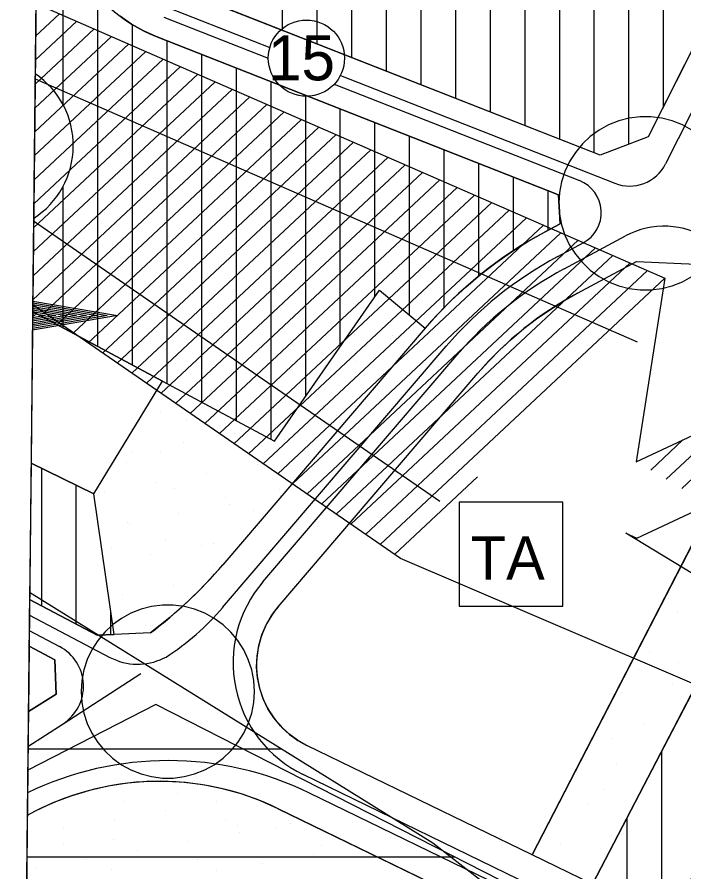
# Model space of a CAD drawing. Extents: x 419109 to 421295, y 4452223 to 4457798.
# Drawn here: x 419108.7 to 419301.3, y 4452503.6 to 4452750.1 of the extents above; entities that cross this region are included whole.
import ezdxf

# ---------------------------------------------------------------- set-up
doc = ezdxf.new("R2010")
doc.units = 0
for name, color, linetype in [('ADA', 7, 'Continuous'), ('ADAKENARI', 7, 'Continuous'), ('Default', 7, 'Continuous'), ('KALDIRIM', 7, 'Continuous'), ('KD_DAIRE', 7, 'Continuous'), ('KD_KAV_25', 7, 'Continuous'), ('KD_YGEN', 7, 'Continuous'), ('LJ_SEMBOL', 7, 'Continuous'), ('PAFTALAMA', 7, 'Continuous'), ('PL_AYA_PARK_DINLENME', 7, 'Continuous'), ('PL_AYA_REKREASYON_AL', 7, 'Continuous'), ('PL_KON_MEV_350', 7, 'Continuous'), ('PL_SAY_KULTUR_TESIS', 7, 'Continuous'), ('PL_SAY_SPOR', 7, 'Continuous'), ('PL_TA_K_TRAFO', 7, 'Continuous'), ('SIT_TR_KULTUR', 7, 'Continuous'), ('SM_DAIRE', 7, 'Continuous'), ('SN_2_DERECE_KAYNAK_KORUMA', 7, 'Continuous'), ('SN_3_DERECE_KAYNAK_KORUMA', 7, 'Continuous'), ('SN_KULTUR_REKREASYON', 7, 'Continuous'), ('TA_ENH_154', 7, 'Continuous'), ('TA_ENH_KORUMA', 7, 'Continuous'), ('TA_ENH_TARAMA', 7, 'Continuous'), ('TR_2_DER_KAYNAK_KORUMA', 7, 'Continuous'), ('TR_ORTAYOGUNKONUT', 7, 'Continuous'), ('TR_PARKALANI', 7, 'Continuous')]:
    doc.layers.add(name, color=color, linetype=linetype)

# ---------------------------------------------------------------- blocks, each defined once
blk = doc.blocks.new('POINT_DISPLAY')
at = {"layer": 'Default'}
blk.add_line((0, 0), (0, 0), dxfattribs=at)

msp = doc.modelspace()

# ---------------------------------------------------------------- linework, layer by layer
at = {"layer": 'ADA'}
for p, q in [((419183.02, 4452627.76), (419213.32, 4452671.39)), ((419213.32, 4452671.39), (419226.57, 4452660.39)), ((419113.21, 4452665.24), (419150.68, 4452645.13)), ((419130.91, 4452612.61), (419150.68, 4452645.13)), ((419150.68, 4452645.13), (419183.02, 4452627.76)), ((419327.56, 4452644.43), (419257.47, 4452508.43)), ((419130.91, 4452612.61), (419112.74, 4452621.44)), ((419136.72, 4452572.06), (419130.91, 4452612.61)), ((419274.9, 4452499.97), (419313.1, 4452573.36))]:
    msp.add_line(p, q, dxfattribs=at)
at = {"layer": 'ADAKENARI'}
for p, q in [((419338.26, 4452809.45), (419290.93, 4452715.56)), ((419277.12, 4452710.29), (419154.41, 4452758.52)), ((419148.92, 4452744.56), (419265.06, 4452698.91)), ((419290.93, 4452715.56), (419277.12, 4452710.29)), ((419265.06, 4452698.91), (419265.56, 4452690.53)), ((419265.56, 4452690.53), (419261.05, 4452688.12)), ((419270.5, 4452670.49), (419287.56, 4452679.63)), ((419287.56, 4452679.63), (419304.77, 4452678.91)), ((419226.57, 4452660.39), (419168.12, 4452592.13)), ((419184.09, 4452580.03), (419241.76, 4452647.39)), ((419131.89, 4452571.86), (419112.32, 4452582.13)), ((419147.24, 4452572.49), (419136.72, 4452572.06)), ((419136.72, 4452572.06), (419131.89, 4452571.86)), ((419112.18, 4452568.66), (419119.59, 4452564.76)), ((419119.59, 4452564.76), (419119.97, 4452554.81)), ((419119.97, 4452554.81), (419111.97, 4452549.8)), ((419257.47, 4452508.43), (419192.43, 4452539.99)), ((419184.15, 4452521.78), (419457, 4452389.37)), ((419274.9, 4452499.97), (419257.47, 4452508.43))]:
    msp.add_line(p, q, dxfattribs=at)
for centre, radius, start, end in [((419165.38, 4452786.44), 45, 207.7694, 248.5433), ((419317.72, 4452582.34), 120, 118.1786, 139.4233), ((419317.72, 4452582.34), 100, 118.1786, 139.4233), ((419066.81, 4452678.9), 133.38, 307.0859, 319.4233), ((419203.7, 4452563.23), 25.83, 139.4233, 244.1137), ((419149.76, 4452450.91), 78.77, 64.1137, 118.928)]:
    msp.add_arc(centre, radius, start, end, dxfattribs=at)
at = {"layer": 'KALDIRIM'}
for p, q in [((419345.41, 4452805.85), (419295.97, 4452707.79)), ((419152.21, 4452752.93), (419181.7, 4452741.35)), ((419151.11, 4452750.14), (419181.26, 4452738.29)), ((419202.08, 4452733.33), (419281.31, 4452702.19)), ((419200.32, 4452730.8), (419271.1, 4452702.98)), ((419266.72, 4452677.54), (419284.39, 4452687)), ((419264.83, 4452681.06), (419272.16, 4452684.99)), ((419168.08, 4452579.8), (419232.65, 4452655.19)), ((419179.71, 4452587.23), (419235.69, 4452652.59)), ((419112.27, 4452577.64), (419135.54, 4452565.43)), ((419112.22, 4452573.15), (419120.98, 4452568.55)), ((419150.99, 4452565.18), (419151.73, 4452565.5)), ((419121.99, 4452546.27), (419144.41, 4452560.77)), ((419111.87, 4452539.72), (419121.99, 4452546.27)), ((419279.24, 4452488.97), (419191.29, 4452531.65)), ((419459.36, 4452397.12), (419193.19, 4452526.29))]:
    msp.add_line(p, q, dxfattribs=at)
for centre, radius, start, end in [((419285.57, 4452713.03), 11.65, 248.5436, 333.2472), ((419267.47, 4452693.74), 9.93, 298.1786, 68.5434), ((419295.61, 4452666.05), 23.77, 57.0327, 118.1786), ((419317.72, 4452582.34), 112, 118.1786, 139.4233), ((419317.72, 4452582.34), 108, 118.1786, 139.4233), ((419206.94, 4452563.91), 35.85, 139.4233, 244.1137), ((419110.71, 4452628.94), 75.54, 302.8905, 319.4233), ((419114.98, 4452557.12), 12.92, 302.8905, 62.3005), ((419143.51, 4452580.61), 17.15, 242.3005, 295.8666), ((419152.39, 4452442.22), 93.44, 64.1137, 115.799)]:
    msp.add_arc(centre, radius, start, end, dxfattribs=at)
at = {"layer": 'KD_DAIRE'}
msp.add_circle((419192.26, 4452738.3), 11, dxfattribs=at)
at = {"layer": 'KD_KAV_25'}
for p, q in [((419285.48, 4452720.98), (419282.44, 4452720.2)), ((419288.6, 4452721.38), (419285.48, 4452720.98)), ((419291.74, 4452721.38), (419288.6, 4452721.38)), ((419294.85, 4452720.98), (419291.74, 4452721.38)), ((419297.89, 4452720.2), (419294.85, 4452720.98)), ((419279.52, 4452719.05), (419276.77, 4452717.54)), ((419282.44, 4452720.2), (419279.52, 4452719.05)), ((419300.81, 4452719.05), (419297.89, 4452720.2)), ((419303.56, 4452717.54), (419300.81, 4452719.05)), ((419274.23, 4452715.69), (419271.94, 4452713.54)), ((419276.77, 4452717.54), (419274.23, 4452715.69)), ((419271.94, 4452713.54), (419269.94, 4452711.12)), ((419269.94, 4452711.12), (419268.26, 4452708.47)), ((419268.26, 4452708.47), (419266.92, 4452705.63)), ((419266.92, 4452705.63), (419265.95, 4452702.64)), ((419265.95, 4452702.64), (419265.37, 4452699.56)), ((419265.37, 4452699.56), (419265.17, 4452696.43)), ((419265.17, 4452696.43), (419265.37, 4452693.29)), ((419265.37, 4452693.29), (419265.95, 4452690.21)), ((419265.95, 4452690.21), (419266.92, 4452687.22)), ((419266.92, 4452687.22), (419268.26, 4452684.38)), ((419268.26, 4452684.38), (419269.94, 4452681.73)), ((419269.94, 4452681.73), (419271.94, 4452679.31)), ((419271.94, 4452679.31), (419274.23, 4452677.16)), ((419274.23, 4452677.16), (419276.77, 4452675.32)), ((419276.77, 4452675.32), (419279.52, 4452673.81)), ((419279.52, 4452673.81), (419282.44, 4452672.65)), ((419297.89, 4452672.65), (419300.81, 4452673.81)), ((419300.81, 4452673.81), (419303.56, 4452675.32)), ((419282.44, 4452672.65), (419285.48, 4452671.87)), ((419285.48, 4452671.87), (419288.6, 4452671.48)), ((419288.6, 4452671.48), (419291.74, 4452671.48)), ((419291.74, 4452671.48), (419294.85, 4452671.87)), ((419294.85, 4452671.87), (419297.89, 4452672.65)), ((419147.56, 4452580.14), (419144.52, 4452579.36)), ((419150.67, 4452580.53), (419147.56, 4452580.14)), ((419153.81, 4452580.53), (419150.67, 4452580.53)), ((419156.93, 4452580.14), (419153.81, 4452580.53)), ((419159.97, 4452579.36), (419156.93, 4452580.14)), ((419141.6, 4452578.2), (419138.85, 4452576.69)), ((419144.52, 4452579.36), (419141.6, 4452578.2)), ((419162.89, 4452578.2), (419159.97, 4452579.36)), ((419165.64, 4452576.69), (419162.89, 4452578.2)), ((419136.31, 4452574.85), (419134.02, 4452572.7)), ((419138.85, 4452576.69), (419136.31, 4452574.85)), ((419168.18, 4452574.85), (419165.64, 4452576.69)), ((419170.47, 4452572.7), (419168.18, 4452574.85)), ((419134.02, 4452572.7), (419132.02, 4452570.28)), ((419172.47, 4452570.28), (419170.47, 4452572.7)), ((419132.02, 4452570.28), (419130.33, 4452567.63)), ((419174.15, 4452567.63), (419172.47, 4452570.28)), ((419130.33, 4452567.63), (419129, 4452564.79)), ((419175.49, 4452564.79), (419174.15, 4452567.63)), ((419129, 4452564.79), (419128.03, 4452561.8)), ((419176.46, 4452561.8), (419175.49, 4452564.79)), ((419128.03, 4452561.8), (419127.44, 4452558.72)), ((419177.05, 4452558.72), (419176.46, 4452561.8)), ((419127.44, 4452558.72), (419127.24, 4452555.58)), ((419177.24, 4452555.58), (419177.05, 4452558.72)), ((419127.24, 4452555.58), (419127.44, 4452552.45)), ((419177.05, 4452552.45), (419177.24, 4452555.58)), ((419127.44, 4452552.45), (419128.03, 4452549.37)), ((419176.46, 4452549.37), (419177.05, 4452552.45)), ((419128.03, 4452549.37), (419129, 4452546.38)), ((419175.49, 4452546.38), (419176.46, 4452549.37)), ((419129, 4452546.38), (419130.33, 4452543.54)), ((419174.15, 4452543.54), (419175.49, 4452546.38)), ((419130.33, 4452543.54), (419132.02, 4452540.89)), ((419172.47, 4452540.89), (419174.15, 4452543.54)), ((419132.02, 4452540.89), (419134.02, 4452538.47)), ((419170.47, 4452538.47), (419172.47, 4452540.89)), ((419134.02, 4452538.47), (419136.31, 4452536.32)), ((419168.18, 4452536.32), (419170.47, 4452538.47)), ((419136.31, 4452536.32), (419138.85, 4452534.47)), ((419165.64, 4452534.47), (419168.18, 4452536.32)), ((419138.85, 4452534.47), (419141.6, 4452532.96)), ((419141.6, 4452532.96), (419144.52, 4452531.81)), ((419159.97, 4452531.81), (419162.89, 4452532.96)), ((419162.89, 4452532.96), (419165.64, 4452534.47)), ((419144.52, 4452531.81), (419147.56, 4452531.03)), ((419147.56, 4452531.03), (419150.67, 4452530.63)), ((419150.67, 4452530.63), (419153.81, 4452530.63)), ((419153.81, 4452530.63), (419156.93, 4452531.03)), ((419156.93, 4452531.03), (419159.97, 4452531.81))]:
    msp.add_line(p, q, dxfattribs=at)
at = {"layer": 'LJ_SEMBOL'}
for points in [[(419113.24, 4452668.21), (419137.72, 4452664.1), (419113.15, 4452659.84)], [(419113.24, 4452667.7), (419134.75, 4452664.09), (419113.16, 4452660.35)], [(419113.23, 4452667.2), (419131.77, 4452664.08), (419113.16, 4452660.86)], [(419113.23, 4452666.69), (419128.8, 4452664.07), (419113.17, 4452661.37)], [(419113.22, 4452666.19), (419125.83, 4452664.07), (419113.17, 4452661.87)], [(419113.22, 4452665.68), (419122.86, 4452664.06), (419113.18, 4452662.38)], [(419113.21, 4452665.17), (419119.88, 4452664.05), (419113.19, 4452662.89)], [(419113.2, 4452664.67), (419116.91, 4452664.04), (419113.19, 4452663.4)], [(419113.2, 4452664.16), (419113.94, 4452664.04), (419113.2, 4452663.91)]]:
    msp.add_lwpolyline(points, dxfattribs=at)
msp.add_lwpolyline([(419236.34, 4452580.18), (419266.34, 4452580.18), (419266.34, 4452610.18), (419236.34, 4452610.18)], close=True, dxfattribs=at)
at = {"layer": 'PAFTALAMA'}
msp.add_lwpolyline([(419138.44, 4455021.89), (419108.72, 4452245.78), (421237.47, 4452223.29), (421266.41, 4454999.4)], dxfattribs=at)
at = {"layer": 'PL_AYA_PARK_DINLENME'}
for points in [[(419136.72, 4452572.06), (419130.91, 4452612.61), (419150.68, 4452645.13), (419183.02, 4452627.76), (419213.32, 4452671.39), (419226.57, 4452660.39), (419168.12, 4452592.13), (419165.74, 4452589.44), (419163.3, 4452586.81), (419160.79, 4452584.25), (419158.21, 4452581.75), (419155.56, 4452579.33), (419152.85, 4452576.97), (419150.07, 4452574.69), (419147.24, 4452572.49)], [(419356.19, 4452596.27), (419336.66, 4452561.31), (419313.1, 4452573.36), (419274.9, 4452499.97), (419257.47, 4452508.43), (419327.56, 4452644.43), (419335.23, 4452614.67)]]:
    msp.add_lwpolyline(points, close=True, dxfattribs=at)
at = {"layer": 'PL_AYA_REKREASYON_AL'}
for points in [[(419778.1, 4452238.71), (419792.02, 4452290.13), (419795.23, 4452333.06), (419786.03, 4452344.11), (419746.18, 4452348.42), (419457, 4452389.37), (419184.15, 4452521.78), (419179.03, 4452524.04), (419173.77, 4452525.94), (419168.38, 4452527.45), (419162.9, 4452528.58), (419157.35, 4452529.32), (419151.77, 4452529.66), (419146.17, 4452529.6), (419140.59, 4452529.15), (419135.06, 4452528.3), (419129.61, 4452527.06), (419124.25, 4452525.44), (419119.02, 4452523.44), (419113.95, 4452521.08), (419111.65, 4452519.8)], [(419111.65, 4452519.8), (419108.72, 4452245.78), (419778.1, 4452238.71)]]:
    msp.add_lwpolyline(points, dxfattribs=at)
at = {"layer": 'PL_KON_MEV_350'}
for p, q in [((419114.28, 4452765.09), (419113.21, 4452665.24)), ((419112.74, 4452621.44), (419112.32, 4452582.13))]:
    msp.add_line(p, q, dxfattribs=at)
for points in [[(419338.26, 4452809.45), (419290.93, 4452715.56), (419277.12, 4452710.29), (419154.41, 4452758.52), (419151.38, 4452759.91), (419148.52, 4452761.63), (419145.87, 4452763.65), (419143.46, 4452765.95), (419141.33, 4452768.51), (419139.49, 4452771.29), (419137.97, 4452774.26), (419136.78, 4452777.37), (419135.95, 4452780.6), (419135.49, 4452783.9), (419135.39, 4452787.23), (419139.64, 4452948)], [(419113.21, 4452665.24), (419150.68, 4452645.13), (419183.02, 4452627.76), (419213.32, 4452671.39), (419226.57, 4452660.39), (419230.29, 4452664.53), (419234.19, 4452668.5), (419238.27, 4452672.27), (419242.52, 4452675.86), (419246.94, 4452679.24), (419251.5, 4452682.42), (419256.21, 4452685.38), (419261.05, 4452688.12), (419265.56, 4452690.53), (419265.06, 4452698.91), (419148.92, 4452744.56), (419145.26, 4452746.19), (419141.77, 4452748.13), (419138.46, 4452750.38)], [(419112.32, 4452582.13), (419131.89, 4452571.86), (419136.72, 4452572.06), (419130.91, 4452612.61), (419112.74, 4452621.44)]]:
    msp.add_lwpolyline(points, dxfattribs=at)
msp.add_lwpolyline([(419336.66, 4452561.31), (419301.41, 4452498.2), (419287.53, 4452493.84), (419274.9, 4452499.97), (419313.1, 4452573.36)], close=True, dxfattribs=at)
at = {"layer": 'PL_SAY_KULTUR_TESIS'}
msp.add_line((419112.18, 4452568.66), (419111.97, 4452549.8), dxfattribs=at)
msp.add_lwpolyline([(419111.97, 4452549.8), (419119.97, 4452554.81), (419119.59, 4452564.76), (419112.18, 4452568.66)], dxfattribs=at)
at = {"layer": 'PL_SAY_SPOR'}
msp.add_line((419113.21, 4452665.24), (419112.74, 4452621.44), dxfattribs=at)
msp.add_lwpolyline([(419112.74, 4452621.44), (419130.91, 4452612.61), (419150.68, 4452645.13), (419113.21, 4452665.24)], dxfattribs=at)
at = {"layer": 'PL_TA_K_TRAFO'}
msp.add_lwpolyline([(419327.56, 4452644.43), (419257.47, 4452508.43), (419192.43, 4452539.99), (419189.69, 4452541.54), (419187.15, 4452543.4), (419184.87, 4452545.56), (419182.86, 4452547.98), (419181.16, 4452550.62), (419179.8, 4452553.46), (419178.78, 4452556.43), (419178.14, 4452559.51), (419177.88, 4452562.65), (419178, 4452565.79), (419178.5, 4452568.89), (419179.38, 4452571.91), (419180.61, 4452574.81), (419182.19, 4452577.53), (419184.09, 4452580.03), (419241.76, 4452647.39), (419244.86, 4452650.83), (419248.11, 4452654.14), (419251.51, 4452657.28), (419255.06, 4452660.27), (419258.73, 4452663.09), (419262.54, 4452665.74), (419266.46, 4452668.2), (419270.5, 4452670.49), (419287.56, 4452679.63), (419304.77, 4452678.91)], dxfattribs=at)
at = {"layer": 'SIT_TR_KULTUR'}
msp.add_line((419111.53, 4452507.89), (419235.04, 4452507.89), dxfattribs=at)
at = {"layer": 'SM_DAIRE'}
msp.add_line((419113.94, 4452733.8), (419113.5, 4452692.07), dxfattribs=at)
msp.add_arc((419099.95, 4452713.08), 25, 302.808, 55.9652, dxfattribs=at)
at = {"layer": 'SN_2_DERECE_KAYNAK_KORUMA'}
for points in [[(419112.34, 4452584.11), (419108.72, 4452245.78), (419473.7, 4452241.92)], [(419473.7, 4452241.92), (419442.54, 4452314.8), (419348.11, 4452419.01), (419228.8, 4452511.83), (419112.34, 4452584.11)]]:
    msp.add_lwpolyline(points, dxfattribs=at)
at = {"layer": 'SN_3_DERECE_KAYNAK_KORUMA'}
msp.add_lwpolyline([(419126.5, 4453906.07), (419108.72, 4452245.78), (420357.81, 4452232.59)], dxfattribs=at)
at = {"layer": 'SN_KULTUR_REKREASYON'}
for points in [[(419792.68, 4452238.55), (419810.25, 4452295.39), (419780.25, 4452353.89), (419451.75, 4452397.39), (419148.75, 4452551.89), (419111.79, 4452532.88)], [(419111.79, 4452532.88), (419108.72, 4452245.78), (419792.68, 4452238.55)]]:
    msp.add_lwpolyline(points, dxfattribs=at)
at = {"layer": 'TA_ENH_154'}
for points in [[(421244.23, 4452871.73), (420603.45, 4452866.93), (420104.11, 4452747.15), (419709.07, 4452649.72), (419353.3, 4452559.56), (419284.53, 4452601.29), (419287.68, 4452599.87), (419484.08, 4452691.72), (419833.95, 4454863.94), (419862.83, 4455014.24)], [(419113.93, 4452732.36), (419287.75, 4452656.5)], [(419230.79, 4452610.41), (419113.49, 4452691.23)]]:
    msp.add_lwpolyline(points, dxfattribs=at)
at = {"layer": 'TA_ENH_KORUMA'}
for p, q in [((419114.16, 4452754.08), (419295.75, 4452674.83)), ((419287.52, 4452621.88), (419466.02, 4452705.35)), ((419295.75, 4452674.83), (419287.52, 4452621.88))]:
    msp.add_line(p, q, dxfattribs=at)
msp.add_lwpolyline([(419350.09, 4452538.12), (419219.44, 4452593.94), (419113.23, 4452667.12)], dxfattribs=at)
at = {"layer": 'TA_ENH_TARAMA'}
for p, q in [((419114.06, 4452744.64), (419120.98, 4452751.11)), ((419113.99, 4452737.73), (419125.97, 4452748.93)), ((419113.91, 4452730.82), (419130.96, 4452746.75)), ((419113.84, 4452723.9), (419135.95, 4452744.57)), ((419113.69, 4452710.08), (419145.94, 4452740.21)), ((419113.76, 4452716.99), (419140.95, 4452742.39)), ((419113.62, 4452703.16), (419150.93, 4452738.03)), ((419113.54, 4452696.25), (419155.92, 4452735.86)), ((419113.47, 4452689.33), (419160.91, 4452733.68)), ((419113.39, 4452682.42), (419165.91, 4452731.5)), ((419113.32, 4452675.51), (419170.9, 4452729.32)), ((419113.25, 4452668.59), (419175.89, 4452727.14)), ((419116.55, 4452664.84), (419180.88, 4452724.96)), ((419120.76, 4452661.93), (419185.88, 4452722.78)), ((419124.98, 4452659.03), (419190.87, 4452720.6)), ((419129.19, 4452656.12), (419195.86, 4452718.43)), ((419133.41, 4452653.22), (419200.85, 4452716.25)), ((419137.63, 4452650.31), (419205.85, 4452714.07)), ((419141.84, 4452647.41), (419210.84, 4452711.89)), ((419146.06, 4452644.5), (419215.83, 4452709.71)), ((419150.27, 4452641.6), (419220.82, 4452707.53)), ((419154.49, 4452638.69), (419225.82, 4452705.35)), ((419158.7, 4452635.79), (419230.81, 4452703.18)), ((419162.92, 4452632.89), (419235.8, 4452701)), ((419167.14, 4452629.98), (419240.79, 4452698.82)), ((419171.35, 4452627.08), (419245.78, 4452696.64)), ((419175.57, 4452624.17), (419250.78, 4452694.46)), ((419179.78, 4452621.27), (419255.77, 4452692.28)), ((419184, 4452618.36), (419260.76, 4452690.1)), ((419188.21, 4452615.46), (419265.75, 4452687.93)), ((419192.43, 4452612.55), (419270.75, 4452685.75)), ((419196.65, 4452609.65), (419275.74, 4452683.57)), ((419200.86, 4452606.74), (419280.73, 4452681.39)), ((419205.08, 4452603.84), (419285.72, 4452679.21)), ((419209.29, 4452600.93), (419290.72, 4452677.03)), ((419213.51, 4452598.03), (419295.71, 4452674.85)), ((419300.68, 4452614.2), (419330.3, 4452641.89)), ((419296.17, 4452616.83), (419315.64, 4452635.03)), ((419291.66, 4452619.46), (419300.99, 4452628.17)), ((419217.72, 4452595.13), (419241.66, 4452617.49))]:
    msp.add_line(p, q, dxfattribs=at)
at = {"layer": 'TR_2_DER_KAYNAK_KORUMA'}
msp.add_line((419111.86, 4452539.02), (419184.99, 4452539.02), dxfattribs=at)
at = {"layer": 'TR_ORTAYOGUNKONUT'}
for p, q in [((419215.39, 4452734.55), (419215.39, 4453057.83)), ((419225.39, 4452730.62), (419225.39, 4453055.86)), ((419275.39, 4452710.97), (419275.39, 4452851.82)), ((419285.39, 4452713.44), (419285.39, 4452846.71)), ((419265.39, 4452714.9), (419265.39, 4452843.97)), ((419205.39, 4452738.48), (419205.39, 4452842.65)), ((419295.39, 4452724.4), (419295.39, 4452841.6)), ((419185.39, 4452746.34), (419185.39, 4452836.82)), ((419195.39, 4452742.41), (419195.39, 4452837.38)), ((419255.39, 4452718.83), (419255.39, 4452824.33)), ((419235.39, 4452726.69), (419235.39, 4452815.79)), ((419245.39, 4452722.76), (419245.39, 4452811.03)), ((419122.05, 4452724.78), (419122.05, 4452765.36)), ((419132.05, 4452655.13), (419132.05, 4452756.25)), ((419142.05, 4452649.76), (419142.05, 4452747.98)), ((419152.05, 4452644.39), (419152.05, 4452743.33)), ((419162.05, 4452639.02), (419162.05, 4452739.4)), ((419172.05, 4452633.65), (419172.05, 4452735.47)), ((419182.05, 4452628.28), (419182.05, 4452731.54)), ((419192.05, 4452640.75), (419192.05, 4452727.61)), ((419202.05, 4452655.15), (419202.05, 4452723.68)), ((419212.05, 4452669.55), (419212.05, 4452719.75)), ((419222.05, 4452664.15), (419222.05, 4452715.82)), ((419232.05, 4452666.32), (419232.05, 4452711.89)), ((419242.05, 4452675.46), (419242.05, 4452707.96)), ((419252.05, 4452682.76), (419252.05, 4452704.03)), ((419122.05, 4452660.5), (419122.05, 4452701.39)), ((419262.05, 4452688.65), (419262.05, 4452700.09)), ((419115.82, 4452580.3), (419115.82, 4452619.95)), ((419125.82, 4452575.05), (419125.82, 4452615.09)), ((419135.82, 4452572.02), (419135.82, 4452578.37)), ((419294.9, 4452496.16), (419294.9, 4452538.39)), ((419284.9, 4452495.12), (419284.9, 4452519.18))]:
    msp.add_line(p, q, dxfattribs=at)

# ---------------------------------------------------------------- block references
at = {"layer": 'TR_PARKALANI', "xscale": 0.1, "yscale": 0.10000000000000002}
for p in [(419210.58, 4452667.34), (419206.23, 4452658.57), (419217.24, 4452658.36), (419202.47, 4452655.76), (419206.29, 4452650.65), (419209.13, 4452646.78), (419197.33, 4452638.05), (419150.04, 4452636.36), (419161.5, 4452634.09), (419201.02, 4452635.19), (419157.63, 4452633.85), (419171.47, 4452629.98), (419156.7, 4452627.38), (419185.84, 4452628.41), (419187.18, 4452628.64), (419141.93, 4452624.77), (419150.01, 4452624.45), (419140.25, 4452621.68), (419192.9, 4452623.61), (419178.13, 4452621), (419163.36, 4452618.4), (419148.59, 4452615.79), (419133.82, 4452613.19), (419154.16, 4452614.15), (419184.57, 4452613.87), (419184.79, 4452612.02), (419168.93, 4452611.55), (419170.02, 4452609.42), (419155.25, 4452606.81), (419176.95, 4452607.9), (419140.48, 4452604.21), (419141.11, 4452603.93), (419135.91, 4452597.06), (419151.55, 4452599.38), (419161.91, 4452597.83), (419165.46, 4452598.25), (419147.14, 4452595.23), (419165.46, 4452591.85), (419153.8, 4452586.25), (419139.02, 4452583.64), (419296.94, 4452582.52), (419299.48, 4452578.46), (419147.21, 4452574.76), (419145.69, 4452574.66), (419291.36, 4452566.87), (419299.82, 4452564.08), (419288.05, 4452562), (419298.02, 4452557.89), (419283.25, 4452555.29), (419289.91, 4452546.31), (419280.71, 4452542.06), (419281.8, 4452534.72), (419155, 4452526.25), (419278.11, 4452527.29), (419139.36, 4452523.93), (419166.36, 4452523.81), (419273.69, 4452523.14), (419151.59, 4452521.21), (419136.82, 4452518.6), (419168.91, 4452518.72), (419122.04, 4452516), (419172.33, 4452516.85), (419183.68, 4452516.11), (419187.79, 4452517.44), (419173.02, 4452514.83), (419280.35, 4452514.16), (419121.99, 4452511.76), (419136.49, 4452512.88), (419158.25, 4452512.23), (419196.68, 4452511.17), (419265.58, 4452511.56), (419143.48, 4452509.62), (419194.45, 4452508.46), (419128.7, 4452507.02), (419160.84, 4452507.21), (419179.68, 4452505.85), (419113.93, 4452504.41), (419135.89, 4452504.23), (419166.3, 4452503.95)]:
    msp.add_blockref('POINT_DISPLAY', p, dxfattribs=at)

# ---------------------------------------------------------------- texts
at = {"layer": 'KD_YGEN'}
msp.add_text('15', height=13, dxfattribs=at).set_placement((419181.17, 4452731.9))
at = {"layer": 'LJ_SEMBOL'}
msp.add_text('TA', height=12.5, dxfattribs=at).set_placement((419239.72, 4452587.87))

doc.saveas('drawing.dxf')
